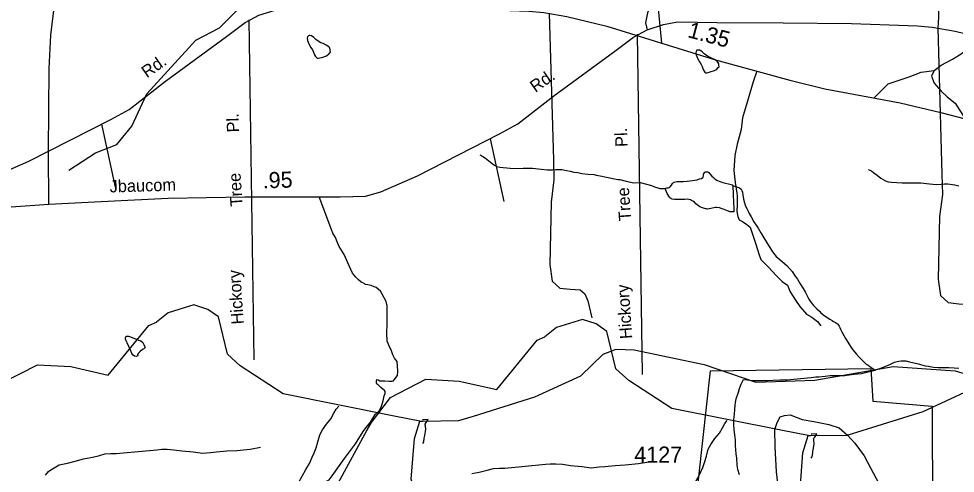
# Model space of a CAD drawing. Extents: x 2169602 to 2449496, y 721995 to 810662.
# Drawn here: x 2385634 to 2392905, y 772194 to 775720 of the extents above; entities that cross this region are included whole.
import ezdxf

# ---------------------------------------------------------------- set-up
doc = ezdxf.new("R2010")
doc.units = 0
doc.layers.add('Default', color=7, linetype='Continuous')

msp = doc.modelspace()

# ---------------------------------------------------------------- linework, layer by layer
at = {"layer": 'Default'}
for p, q in [((2386277.5, 774902.3), (2386383.8, 774414.2)), ((2389293.3, 774789.4), (2389399.6, 774301.3)), ((2388746.9, 772598.6), (2388548.6, 772638.3)), ((2388746.9, 772598.6), (2388768.4, 772598.8)), ((2388322.2, 772497.1), (2388337.7, 772525.5)), ((2391762.7, 772485.8), (2391564.4, 772525.5)), ((2391762.7, 772485.8), (2391784.2, 772486))]:
    msp.add_line(p, q, dxfattribs=at)
for points in [[(2392124.9, 780252.7), (2392111.3, 780150.1), (2392111.3, 780060.1), (2392123.8, 779947), (2392130.1, 779859), (2392127, 779714.5), (2392097.7, 779429.7), (2392080.9, 779174.2), (2392046.4, 778751.2), (2392040.1, 778577.3), (2392014, 778311.4), (2392007.7, 778162.7), (2391986.8, 778064.2), (2391924, 777923.9), (2391758.6, 777695.7), (2391322.3, 777109.3), (2391098.4, 776793), (2390959.2, 776560.6), (2390739.5, 776148), (2390579.4, 775903), (2390516.6, 775766.9), (2390499.8, 775687.3), (2390514, 775634.9)], [(2385868, 774282), (2385865.9, 774692.5), (2385869.1, 775333.3), (2385883.7, 775593), (2385918.2, 775871.6), (2385989.4, 776300.9), (2386107.6, 776954.3), (2386196.6, 777427.6)], [(2386021.8, 774545.1), (2386229.8, 774678.6), (2386395.9, 774744.1), (2386511.7, 774886.1), (2386627.8, 775136.3), (2387008.8, 775555), (2387191.9, 775649.7), (2388120.8, 776585.3), (2388194.8, 776734.7), (2388322.2, 776862.9)], [(2389902.4, 776459.5), (2389901.5, 776419.6), (2389891.7, 776376.8), (2389891.7, 776349.6), (2389899.5, 776328.2), (2389922.8, 776304.9), (2389957.8, 776283.5), (2389996.7, 776273.8), (2390066.7, 776260.2), (2390132.8, 776252.4), (2390195, 776242.6), (2390245.5, 776223.2), (2390301.9, 776194), (2390352.4, 776155.1), (2390389.4, 776120.1), (2390424.3, 776102.6), (2390471, 776085.1), (2390513.8, 776065.7), (2390544.9, 776038.4), (2390570.1, 776007.3), (2390593.4, 775947), (2390601.2, 775772), (2390624.7, 775529.9)], [(2392918.3, 776346.7), (2392845.7, 776306.9), (2392816.2, 776277.4), (2392787.8, 776209.3), (2392779.9, 776151.5), (2392778.8, 776021.1), (2392774.2, 775888.3), (2392775.4, 775731.7), (2392768.2, 775648.4)], [(2387498.1, 775747.7), (2387624.8, 775787.5), (2387731.5, 775808.5), (2388037, 775804.3), (2388551.9, 775800.1), (2389082.4, 775795.9), (2389595.1, 775779.2), (2389710.2, 775768.7), (2389888.1, 775737.3), (2390199.9, 775661.9), (2391042.3, 775400.1), (2391619.9, 775243), (2391890.9, 775176), (2392476.8, 775067.1), (2392792.9, 774993.8), (2393279.4, 774866.1), (2393434.3, 774805.3), (2393656.1, 774706.9), (2393951.2, 774579.2), (2394104, 774520.5), (2394429.4, 774415.8)], [(2382852.2, 774394.9), (2383309.5, 774417.9), (2383778.2, 774440.9), (2384374.7, 774451.4), (2385112.4, 774451.4), (2385309.1, 774457.7), (2385428.4, 774491.2), (2385713, 774614.8), (2386350.3, 774939.4), (2386492.6, 775016.8), (2386773, 775234.7), (2387247, 775582.3), (2387391.4, 775691.2), (2387498.1, 775747.7)], [(2387419.8, 775712.6), (2387458.2, 773073.5)], [(2389752.3, 775761.2), (2389784.5, 774625.1)], [(2385868, 774282), (2386325.3, 774305.1), (2386794.1, 774328.1), (2387390.5, 774338.6), (2388128.2, 774338.6), (2388324.9, 774344.9), (2388444.2, 774378.4), (2388728.8, 774501.9), (2389366.1, 774826.5), (2389508.4, 774904), (2389788.8, 775121.8), (2390262.8, 775469.5), (2390407.2, 775578.4), (2390514, 775634.9)], [(2390514, 775634.9), (2390640.6, 775674.7), (2390747.3, 775695.6), (2391052.9, 775691.5), (2391567.7, 775687.3), (2392098.2, 775683.1), (2392610.9, 775666.3), (2392726, 775655.9), (2392903.9, 775624.4), (2393215.7, 775549), (2394058.1, 775287.3), (2394635.7, 775130.2), (2394906.7, 775063.2), (2395492.7, 774954.3), (2395808.7, 774881), (2396295.3, 774753.2), (2396450.1, 774692.5), (2396672, 774594.1), (2396967, 774466.3), (2397119.8, 774407.7), (2397445.2, 774303)], [(2392740.5, 775317.3), (2392795, 775360.1), (2392884.4, 775406.8), (2392958.3, 775453.5), (2393012.7, 775511.8), (2393074.9, 775624.6), (2393108.8, 775692.5)], [(2392768.2, 775648.4), (2392800.3, 774512.3)], [(2387980.6, 775534), (2387966.6, 775542.2), (2387940.4, 775560), (2387924.2, 775575.8), (2387906.3, 775587.9), (2387896.3, 775589.8), (2387888.3, 775589.8), (2387882.4, 775587.8), (2387876.4, 775579.8), (2387874.4, 775569.6), (2387876.4, 775551.8), (2387886.7, 775525.9), (2387902.7, 775497.9), (2387915.2, 775477.8), (2387923.2, 775462), (2387931.4, 775440), (2387939.2, 775425.9), (2387945.1, 775418.1), (2387951.3, 775413.9), (2387959.5, 775414.3), (2387971.1, 775416.2), (2387987.1, 775420.2), (2388018.9, 775430.4), (2388029, 775436.2), (2388038.8, 775442.4), (2388048.9, 775454.3), (2388055, 775460.3), (2388052.8, 775472.4), (2388052.8, 775482.5), (2388046.6, 775496.5), (2388040.9, 775502.6), (2388020.6, 775516.2), (2387996.6, 775528.4), (2387980.6, 775534)], [(2390435.6, 775599.7), (2390474, 772960.7)], [(2390996.4, 775421.2), (2390982.5, 775429.4), (2390956.2, 775447.2), (2390940, 775462.9), (2390922.2, 775475), (2390912.1, 775476.9), (2390904.1, 775476.9), (2390898.2, 775475), (2390892.2, 775466.9), (2390890.2, 775456.7), (2390892.2, 775439), (2390902.5, 775413.1), (2390918.5, 775385.1), (2390931, 775365), (2390939, 775349.1), (2390947.2, 775327.2), (2390955, 775313.1), (2390960.9, 775305.3), (2390967.1, 775301.1), (2390975.3, 775301.5), (2390987, 775303.4), (2391003, 775307.4), (2391034.7, 775317.6), (2391044.8, 775323.4), (2391054.6, 775329.6), (2391064.7, 775341.5), (2391070.8, 775347.5), (2391068.6, 775359.5), (2391068.6, 775369.7), (2391062.4, 775383.6), (2391056.7, 775389.7), (2391036.4, 775403.4), (2391012.4, 775415.5), (2390996.4, 775421.2)], [(2391363.1, 775312.9), (2391335.8, 775231), (2391296.9, 775098.7), (2391254.1, 774950.9), (2391242.5, 774861.5), (2391212.8, 774746.5), (2391193.4, 774658.3), (2391186, 774542.3), (2391196.5, 774450.5), (2391209, 774366.5), (2391211.2, 774346.6), (2391211.6, 774276.6), (2391207.8, 774228.5), (2391212, 774208.6), (2391214, 774198.6), (2391215.9, 774186.7), (2391226.2, 774160.7), (2391252.3, 774146.8), (2391286.4, 774123.1), (2391312.4, 774103.2), (2391326.6, 774065.3), (2391357.1, 773971.5), (2391379.6, 773895.7), (2391395.9, 773851.7), (2391454.1, 773794.1), (2391514.5, 773728.5), (2391560.8, 773682.8), (2391601, 773653), (2391623.1, 773601.1), (2391663.6, 773537.5), (2391697.8, 773487.6), (2391750.1, 773428), (2391790.3, 773406.1), (2391814.3, 773386.3), (2391834.3, 773370.5), (2391860.5, 773338.5)], [(2392272, 775105.2), (2392382.9, 775216.2), (2392546.2, 775270.6), (2392639.5, 775305.6), (2392740.5, 775317.3)], [(2392740.5, 775317.3), (2392721.1, 775274.5), (2392740.5, 775220.1), (2392795, 775157.8), (2392841.6, 775115), (2392903.8, 775064.5), (2392981.6, 774944.3)], [(2389214, 774664), (2389238, 774651.9), (2389257.6, 774637.9), (2389283.7, 774618.2), (2389310.1, 774596.3), (2389328.2, 774584.7), (2389346.2, 774574.7), (2389368.2, 774568.9), (2389394.2, 774564.9), (2389476.6, 774559.4), (2389550.2, 774560), (2389622, 774560.1), (2389690.1, 774552.6), (2389740.1, 774546.7), (2389778.3, 774549), (2389804.1, 774551.2), (2389830.1, 774551.3), (2389850.2, 774549.5), (2389886.3, 774543.6), (2389916.3, 774537.9), (2389944.4, 774530), (2389974.7, 774526.2), (2390006.5, 774520.2), (2390054.5, 774514.6), (2390100.4, 774510.8), (2390116.4, 774506.8), (2390148.2, 774501.2), (2390196.4, 774491.5), (2390284.3, 774474.1), (2390300.1, 774472.1), (2390348.7, 774460.3), (2390407, 774446.7), (2390458.6, 774449), (2390518.5, 774433.4), (2390546.6, 774425.5), (2390568.7, 774415.7), (2390578.6, 774413.8), (2390588.6, 774409.9), (2390595, 774407.6), (2390611, 774403.6), (2390620.8, 774403.7), (2390627.2, 774404), (2390643, 774404.1), (2390654.7, 774403.9)], [(2389784.5, 774625.1), (2389789, 774470.8), (2389766.3, 774298.3), (2389757.3, 773812.5), (2389775.4, 773685), (2389834.4, 773630.5), (2389916, 773621.4), (2389993.2, 773616.9), (2390029.5, 773585.1), (2390052.1, 773530.6), (2390083.9, 773399)], [(2392229.8, 774551.2), (2392253.8, 774539), (2392273.5, 774525.1), (2392299.5, 774505.4), (2392326, 774483.5), (2392344, 774471.8), (2392362, 774461.8), (2392384, 774456), (2392410, 774452.1), (2392492.5, 774446.6), (2392566.1, 774447.2), (2392637.8, 774447.3), (2392705.9, 774439.8), (2392756, 774433.8), (2392794.1, 774436.2), (2392819.9, 774438.4), (2392846, 774438.5), (2392866.1, 774436.7), (2392902.2, 774430.8), (2392932.1, 774425.1)], [(2390654.7, 774403.9), (2390659, 774406.1), (2390664.7, 774408.1), (2390674.6, 774408.2), (2390678.9, 774408.4), (2390682.5, 774410.2), (2390686.9, 774412.4), (2390690.7, 774416.3), (2390700.8, 774430.2), (2390710.4, 774442.5), (2390716.6, 774450.5), (2390722.3, 774452.5), (2390732.4, 774454.6), (2390744.3, 774456.4), (2390760.5, 774456.4), (2390792.5, 774456.9), (2390822.4, 774458.9), (2390864.2, 774465.1), (2390900.1, 774471.4), (2390918.2, 774477.6), (2390934.1, 774481.7), (2390944.2, 774487.9), (2390948.1, 774491.7), (2390950.1, 774503.6), (2390950.1, 774513.8), (2390954.4, 774521.6), (2390960, 774529.7), (2390965.7, 774533.7), (2390973.9, 774533.7), (2390983.8, 774531.8), (2390992.2, 774526.1), (2391000.2, 774515.9), (2391014.1, 774500), (2391027.9, 774488.2), (2391042, 774476.3), (2391054.3, 774468.4), (2391076.5, 774458.6), (2391100.2, 774450.5), (2391122.2, 774444.7), (2391144.3, 774439), (2391176.5, 774430.9), (2391176.3, 774425.2)], [(2392800.3, 774512.3), (2392804.8, 774357.9), (2392782.2, 774185.4), (2392773.1, 773699.7), (2392791.2, 773572.1), (2392850.2, 773517.7), (2392931.9, 773508.6), (2393009, 773504), (2393045.3, 773472.3), (2393068, 773417.8), (2393099.7, 773286.1)], [(2391176.3, 774425.2), (2391178.2, 774420.9), (2391181, 774361.2), (2391183.1, 774289.1), (2391185.3, 774257.1), (2391185.7, 774220.9), (2391157.4, 774222.8), (2391135.5, 774231), (2391111.7, 774240.7), (2391095.7, 774246.7), (2391075.4, 774252.7), (2391053.5, 774256.4), (2391043.2, 774256.3), (2391029.5, 774252.3), (2391007.6, 774248.3), (2390981.7, 774244.1), (2390973.5, 774246.2), (2390965.9, 774245.7), (2390943.4, 774254), (2390921.4, 774261.8), (2390911.4, 774267.7), (2390891.3, 774285.4), (2390879.2, 774297.3), (2390866.9, 774305.3), (2390857.3, 774311.2), (2390849, 774315.3), (2390837, 774319.1), (2390823.2, 774321.2), (2390805.2, 774319.1), (2390785.1, 774316.8), (2390754.9, 774316.6), (2390735.5, 774316.7), (2390725.2, 774316.6), (2390707.2, 774320.5), (2390697.1, 774326.1), (2390689.3, 774330.1), (2390685.2, 774336.4), (2390669, 774364), (2390657.1, 774390.2), (2390655.1, 774398.2), (2390654.7, 774403.9)], [(2391176.3, 774425.2), (2391198.7, 774419), (2391214.9, 774413.3), (2391228.6, 774407.1), (2391242.7, 774397.3), (2391248.7, 774387.4), (2391252.8, 774373.5), (2391254.8, 774353.3), (2391261.2, 774319.5), (2391267.2, 774291.4), (2391277.2, 774265.5), (2391285.4, 774247.7), (2391295.7, 774227.9), (2391305.9, 774209.7), (2391319.8, 774184), (2391342, 774145.8), (2391374.4, 774096.3), (2391394.5, 774058.4), (2391410.5, 774034.5), (2391446.8, 773974.6), (2391465.2, 773944.6), (2391485.5, 773912.8), (2391513.4, 773876.9), (2391541.9, 773851.1), (2391563.7, 773833.2), (2391598.1, 773805.7), (2391617.8, 773783.7), (2391638.1, 773759.9), (2391662.7, 773723.7), (2391678.7, 773700.2), (2391700.6, 773664), (2391722.8, 773626.2), (2391739, 773600.7), (2391752.9, 773574.6), (2391767.1, 773544.5), (2391783.5, 773520.9), (2391795.4, 773504.9), (2391803.4, 773494.8), (2391829.6, 773470.9), (2391849.7, 773451.3), (2391861.8, 773439.3), (2391883.9, 773419.3), (2391901.8, 773407.3), (2391929.9, 773389.7), (2391948.3, 773379.6), (2391960.2, 773371.7), (2391974.2, 773363.9), (2391990.4, 773352.1), (2391998.6, 773341.9), (2392004.5, 773334.1), (2392008.2, 773325.9), (2392014.4, 773312), (2392024.6, 773292.2), (2392038.8, 773264.1), (2392053.1, 773240.4), (2392083.1, 773190.5), (2392097.6, 773168.8), (2392109.5, 773150.8), (2392137.8, 773118.9), (2392157.7, 773095.2), (2392182.1, 773071.2), (2392197.7, 773055.1), (2392214.1, 773041.2), (2392227.8, 773031.5), (2392242.2, 773021.6), (2392264.3, 773005.7), (2392282.2, 772993.6)], [(2383534, 774363.7), (2383676.4, 774363.7), (2384350.2, 774334.4), (2385046.1, 774279.9), (2385355.8, 774261.1), (2385575.5, 774261.1), (2385868, 774282)], [(2388322.2, 773661), (2388315.3, 773665.1), (2388293.4, 773676.9), (2388271.2, 773694.8), (2388251.2, 773714.8), (2388225, 773746.5), (2388198.8, 773802.4), (2388160.4, 773892.2), (2388122.1, 773954), (2388106, 773989.9), (2388093.9, 774024), (2388071.8, 774055.8), (2388065.6, 774077.7), (2387967.6, 774338.6)], [(2388322.2, 772536.9), (2388363.9, 772589.6), (2388401.8, 772649.6), (2388433.6, 772681.8), (2388451.5, 772715.8), (2388463.3, 772756), (2388471.2, 772796), (2388479.1, 772812), (2388478.9, 772822), (2388479, 772828), (2388473, 772836), (2388444.9, 772859.7), (2388420.7, 772881.6), (2388416.7, 772881.7), (2388410.8, 772893.6), (2388412.7, 772901.6), (2388410.6, 772907.6), (2388414.5, 772921.7), (2388424.5, 772919.7), (2388438.5, 772911.9), (2388476.5, 772911.9), (2388510.6, 772908.2), (2388532.6, 772908.1), (2388542.5, 772912.3), (2388556.5, 772930.2), (2388574.3, 772952.3), (2388578.2, 772984.4), (2388574.1, 773028.3), (2388572, 773060.3), (2388551.7, 773088.1), (2388539.6, 773112.2), (2388525.6, 773152.1), (2388511.5, 773173.9), (2388503.3, 773201.9), (2388495.2, 773217.9), (2388495.2, 773239.9), (2388491.1, 773261.9), (2388494.5, 773371.9), (2388494.2, 773445.9), (2388494, 773493.9), (2388485.9, 773527.8), (2388471.9, 773555.7), (2388455.7, 773583.6), (2388441.6, 773607.5), (2388409.5, 773635.4), (2388393.4, 773639.3), (2388369.5, 773651.2), (2388345.3, 773655.1), (2388325.4, 773659.1), (2388322.2, 773661)], [(2388548.6, 772638.3), (2387688, 772810.5), (2387353.9, 773027.3), (2387253.9, 773117.9), (2387185, 773408), (2387101.9, 773465.4), (2386993.9, 773500.5), (2386793.9, 773438.9), (2386702.9, 773365.4)], [(2391564.4, 772525.5), (2390703.8, 772697.7), (2390369.8, 772914.5), (2390269.7, 773005.1), (2390200.8, 773295.1), (2390117.8, 773352.6), (2390009.7, 773387.7), (2389809.8, 773326.1), (2389718.7, 773252.5)], [(2385321.8, 772638.3), (2385355.9, 772700.7), (2385505, 772894.5), (2385778.9, 773036.5), (2386037.9, 773021.3), (2386328.9, 772956.3), (2386643.8, 773340.3), (2386702.9, 773365.4)], [(2386601.7, 773157), (2386596, 773153), (2386575.5, 773135), (2386564, 773126.6), (2386556, 773114.8), (2386558, 773104.7), (2386546, 773100.5), (2386534.1, 773102.7), (2386522.2, 773110.6), (2386511.7, 773124.4), (2386503.7, 773142.6), (2386489.6, 773178.4), (2386475.6, 773206.5), (2386467.2, 773220.3), (2386463.7, 773234.2), (2386463.3, 773244.4), (2386469.3, 773258.1), (2386487.3, 773258.3), (2386501.3, 773252.5), (2386519.3, 773244.5), (2386541.4, 773236.7), (2386565.2, 773226.6), (2386581.2, 773220.9), (2386597.6, 773208.7), (2386605.6, 773192.9), (2386613.6, 773175.1), (2386615.7, 773169.1), (2386601.7, 773157)], [(2388337.7, 772525.5), (2388371.7, 772587.9), (2388520.8, 772781.6), (2388794.8, 772923.6), (2389053.7, 772908.5), (2389344.7, 772843.5), (2389659.7, 773227.5), (2389718.7, 773252.5)], [(2389165.3, 772638.3), (2389640.9, 772787), (2389997.9, 772950.3), (2390172, 773117.3), (2390271.8, 773158), (2390412.9, 773151.8), (2390955.9, 773039), (2391355.9, 772899.6), (2391813.8, 772916.5), (2392421.8, 773022.2), (2392904.9, 772989.4), (2393338.8, 772859.1), (2393538.9, 772861.7)], [(2392181.1, 772525.5), (2392656.7, 772674.2), (2393013.7, 772837.5), (2393187.8, 773004.5), (2393287.7, 773045.1), (2393428.7, 773038.9), (2393971.7, 772926.2), (2394371.8, 772786.8), (2394829.6, 772803.6), (2395437.6, 772909.3), (2395920.7, 772876.5), (2396354.6, 772746.3), (2396554.8, 772748.8)], [(2392282.2, 772993.6), (2392294.1, 772997.9), (2392320.3, 773007.8), (2392352.1, 773020), (2392377.9, 773030.3), (2392406, 773042.3), (2392433.9, 773054.7), (2392453.6, 773060.6), (2392467.5, 773064.6), (2392483.5, 773067), (2392497.7, 773066.9), (2392519.8, 773065.2), (2392549.3, 773059.1), (2392582.1, 773051.3), (2392619.9, 773043.5), (2392633.8, 773037.8), (2392672.2, 773028), (2392696.2, 773023.9), (2392735.9, 773018.3), (2392771.8, 773014.5), (2392817.8, 773014.8), (2392854, 773015), (2392895.9, 773013.2), (2392932.2, 773009.3)], [(2391073.6, 764947.2), (2391178.6, 766960.8), (2390837.4, 766875.9), (2390242.1, 766812.3), (2390226.7, 766354.4), (2389410.2, 766177.4), (2389443.8, 768148.7), (2389216.4, 768394.4), (2388718.4, 768404), (2388629, 768711.2), (2388529.1, 768955.2), (2388654.4, 769196.1), (2388670.2, 769505.2), (2388617.3, 769865), (2388811.9, 770134.5), (2389300.7, 770249.9), (2390705.1, 770262.3), (2391005.7, 772988.7), (2392249.8, 773007.3), (2392264.1, 772753.4), (2392724.3, 772714.7), (2392730.4, 771054.6), (2393230.3, 770963)], [(2391260.8, 772921.8), (2391290.9, 772918), (2391333.2, 772914.5), (2391369.1, 772912.7), (2391406.8, 772912.7), (2391445.1, 772915), (2391490.9, 772917.4), (2391543.2, 772919.6), (2391598.9, 772919.7), (2391702.7, 772928.3), (2391784.9, 772937), (2391822.4, 772941.1), (2391844.8, 772941.4), (2391894.6, 772947.6), (2391932.7, 772951.6), (2391962.9, 772951.9), (2391990.6, 772952.1), (2392010.7, 772952.4), (2392046.3, 772952.6), (2392082.2, 772956.5), (2392120.4, 772963), (2392176.6, 772969.1), (2392218.4, 772977.4), (2392250.2, 772985.5), (2392282.2, 772993.6)], [(2391229, 772181.9), (2391216.9, 772223.8), (2391214.9, 772240), (2391212.6, 772259.8), (2391208.1, 772312), (2391204, 772345.8), (2391200.1, 772375.7), (2391198, 772411.7), (2391197.4, 772451.9), (2391193.5, 772491.8), (2391189, 772531.9), (2391186.8, 772571.6), (2391186.8, 772611.7), (2391190.5, 772651.7), (2391194.2, 772689.7), (2391196.2, 772721.9), (2391199.7, 772743.6), (2391204, 772771.8), (2391221.6, 772823.9), (2391229.2, 772851.9), (2391237.2, 772871.8), (2391243, 772886), (2391260.8, 772921.8)], [(2387660.7, 771791.9), (2387666.8, 771816.1), (2387676.7, 771852), (2387680.6, 771859.9), (2387710.3, 771934.1), (2387722.4, 771960.2), (2387779.6, 772074.5), (2387805.5, 772120.4), (2387835.6, 772172.7), (2387863.1, 772222.9), (2387891, 772269), (2387912.5, 772318.8), (2387928.5, 772352.9), (2387942.4, 772391), (2387956.4, 772439.1), (2387971.8, 772493.2), (2387991.6, 772531.2), (2388023.2, 772575.5), (2388057.5, 772617.3), (2388081.1, 772659.6), (2388098.7, 772691.8), (2388118.8, 772715.6)], [(2388723.9, 772025), (2388681.9, 772147.3), (2388705.8, 772464.9), (2388746.9, 772598.6)], [(2388768.4, 772598.8), (2389049.9, 772602.2), (2389165.3, 772638.3)], [(2388813.5, 772612.1), (2388777.4, 772609.9), (2388769.4, 772609.9)], [(2388770.2, 772424), (2388776.4, 772432), (2388778.6, 772438.1), (2388782.3, 772465.9), (2388784.2, 772476.2), (2388786, 772488.1), (2388792, 772518), (2388793.6, 772536), (2388791.8, 772560.2), (2388791.8, 772568), (2388787.7, 772574.2), (2388791.6, 772580.1), (2388797.7, 772588.2), (2388813.5, 772612.1)], [(2390676.5, 771679.1), (2390682.7, 771703.3), (2390692.5, 771739.1), (2390696.4, 771747), (2390726.1, 771821.2), (2390738.2, 771847.4), (2390795.5, 771961.6), (2390821.3, 772007.6), (2390851.4, 772059.9), (2390878.9, 772110.1), (2390906.8, 772156.1), (2390928.3, 772206), (2390944.3, 772240.1), (2390958.3, 772278.1), (2390972.2, 772326.3), (2390987.6, 772380.4), (2391007.5, 772418.3), (2391039.1, 772462.6), (2391073.3, 772504.5), (2391096.9, 772546.8), (2391114.5, 772579), (2391134.6, 772602.7)], [(2391535.9, 772049.2), (2391516.9, 772205.1), (2391505.9, 772398.9), (2391503.3, 772532.9), (2391521, 772587), (2391544.7, 772633.1), (2391578.5, 772643.2), (2391622.6, 772647.5), (2391668.6, 772629.8), (2391716.6, 772612), (2391806.7, 772594.5), (2391922.8, 772573.2), (2392003, 772545.7), (2392069.3, 772490), (2392125.6, 772426.5), (2392196.2, 772328.8), (2392248.6, 772231.2), (2392307.2, 772125.6)], [(2387601, 772041.3), (2387638.5, 772056.5), (2387744.5, 772084.9), (2387792.3, 772105.1), (2387864.3, 772107.5), (2387922.2, 772121.7), (2387964.1, 772118), (2387994.1, 772124), (2388010.1, 772126.1), (2388028.1, 772134.3), (2388044.1, 772144.2), (2388067.9, 772174.3), (2388163.2, 772308.8), (2388248.8, 772423.2), (2388308.3, 772519.4), (2388322.2, 772536.9)], [(2391784.2, 772486), (2392065.7, 772489.4), (2392181.1, 772525.5)], [(2387601, 772041.3), (2387782.8, 772019.3), (2388015.8, 772021), (2388098.8, 772088.2), (2388322.2, 772497.1)], [(2391739.7, 771912.2), (2391697.7, 772034.4), (2391721.7, 772352.1), (2391762.7, 772485.8)], [(2391829.3, 772499.3), (2391793.2, 772497), (2391785.2, 772497)], [(2391786.1, 772311.1), (2391792.2, 772319.1), (2391794.5, 772325.3), (2391798.2, 772353.1), (2391800, 772363.4), (2391801.8, 772375.3), (2391807.8, 772405.2), (2391809.4, 772423.2), (2391807.6, 772447.4), (2391807.6, 772455.1), (2391803.5, 772461.4), (2391807.4, 772467.3), (2391813.5, 772475.3), (2391829.3, 772499.3)], [(2385842.4, 772180.6), (2385866.1, 772206.7), (2385884.2, 772221), (2385948, 772259.3), (2386011.8, 772271.4), (2386071.8, 772287.7), (2386135.7, 772306), (2386193.5, 772316.2), (2386253.6, 772330.4), (2386303.5, 772344.6), (2386349.4, 772346.9), (2386391.4, 772347), (2386707.1, 772376.5), (2386745.2, 772380.6), (2386787.2, 772380.7), (2386839.1, 772377.1), (2386901.1, 772367.4), (2386989.2, 772359.8), (2387061.1, 772349.9), (2387123.3, 772356.3), (2387169.2, 772360.5), (2387249.1, 772366.9), (2387327.2, 772371.1), (2387431, 772381.6), (2387510.8, 772395.9)], [(2389151.6, 772193.2), (2389209.4, 772203.4), (2389269.5, 772217.6), (2389319.3, 772231.8), (2389365.2, 772234), (2389407.2, 772234.2), (2389723, 772263.7), (2389761, 772267.7), (2389803, 772267.9), (2389855, 772264.2), (2389916.9, 772254.6), (2390005, 772247), (2390077, 772237.1), (2390139.1, 772243.4), (2390185, 772247.7), (2390264.9, 772254.1), (2390343, 772258.3), (2390446.8, 772268.7), (2390526.7, 772283.1)]]:
    msp.add_lwpolyline(points, dxfattribs=at)

# ---------------------------------------------------------------- texts
for s, height, rotation, p in [('1.35', 125, 345.0177, (2390820.8, 775578.4)), ('Rd.', 95, 34.97186, (2386629.4, 775256.6)), ('Rd.', 95, 34.97186, (2389645.2, 775143.8)), ('Pl.', 95, 92.14813, (2387345.8, 774840)), ('Pl.', 95, 92.14813, (2390361.6, 774727.2)), ('Jbaucom', 95, 1.62949, (2386340.9, 774372.2)), ('Tree', 95, 94.1178, (2387373.7, 774267.2)), ('.95', 125, 1.88694, (2387529.7, 774403.4)), ('Tree', 95, 94.1178, (2390389.5, 774154.4)), ('Hickory', 95, 93.84561, (2387381.5, 773352.1)), ('Hickory', 95, 93.84561, (2390397.3, 773239.2))]:
    msp.add_text(s, height=height, rotation=rotation, dxfattribs=at).set_placement(p)
msp.add_text('4127', height=125, dxfattribs=at).set_placement((2390412.7, 772276.3))

doc.saveas('drawing.dxf')
